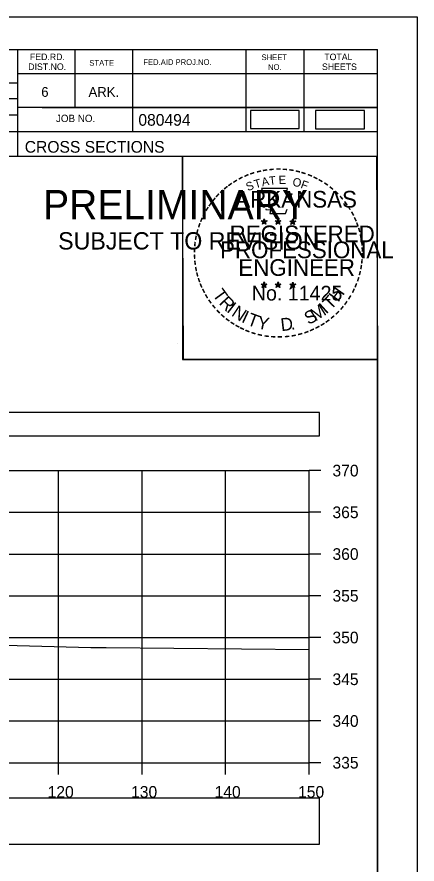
# Model space of a CAD drawing. Extents: x 1376273 to 1384221, y 378927 to 384592.
# Drawn here: x 1377172.8 to 1377220.7, y 382143.7 to 382245.2 of the extents above; entities that cross this region are included whole.
import ezdxf

# ---------------------------------------------------------------- set-up
doc = ezdxf.new("R2010")
doc.units = 0
for name, color, linetype in [('R_Axis', 7, 'Continuous'), ('R_Axis Annot', 7, 'Continuous'), ('R_Border', 7, 'Continuous'), ('R_Border PE', 7, 'Continuous'), ('R_Border Prem', 7, 'Continuous'), ('R_Drive', 7, 'Continuous'), ('R_Exist Surface', 7, 'Continuous'), ('R_Grid', 7, 'Continuous'), ('R_No Plot', 7, 'Continuous')]:
    doc.layers.add(name, color=color, linetype=linetype)

msp = doc.modelspace()

# ---------------------------------------------------------------- linework, layer by layer
at = {"layer": 'R_Axis'}
for p, q in [((1377207.77, 382155.86), (1377207.77, 382190.86)), ((1377209.17, 382190.86), (1377207.77, 382190.86)), ((1377209.17, 382185.86), (1377207.77, 382185.86)), ((1377209.17, 382180.86), (1377207.77, 382180.86)), ((1377209.17, 382175.86), (1377207.77, 382175.86)), ((1377209.17, 382170.86), (1377207.77, 382170.86)), ((1377209.17, 382165.86), (1377207.77, 382165.86)), ((1377209.17, 382160.86), (1377207.77, 382160.86)), ((1376907.77, 382155.86), (1377207.77, 382155.86)), ((1377177.77, 382154.46), (1377177.77, 382155.86)), ((1377187.77, 382154.46), (1377187.77, 382155.86)), ((1377197.77, 382154.46), (1377197.77, 382155.86)), ((1377207.77, 382154.46), (1377207.77, 382155.86)), ((1377209.17, 382155.86), (1377207.77, 382155.86))]:
    msp.add_line(p, q, dxfattribs=at)
at = {"layer": 'R_Axis Annot'}
for points in [[(1376907.2, 382195.01), (1377209.01, 382195.01), (1377209.01, 382197.82), (1376907.2, 382197.82)], [(1376907.2, 382146.1), (1377209.01, 382146.1), (1377209.01, 382151.62), (1376907.2, 382151.62)]]:
    msp.add_lwpolyline(points, close=True, dxfattribs=at)
at = {"layer": 'R_Border'}
for p, q in [((1376899.77, 382241.32), (1377215.95, 382241.32)), ((1377172.85, 382241.32), (1377172.85, 382228.52)), ((1377179.69, 382241.32), (1377179.69, 382234.38)), ((1377186.63, 382241.32), (1377186.63, 382231.44)), ((1377200.21, 382241.32), (1377200.21, 382231.44)), ((1377207.15, 382241.32), (1377207.15, 382231.44)), ((1377215.95, 382035.86), (1377215.95, 382241.32)), ((1377215.95, 382238.4), (1377215.95, 382238.4)), ((1377215.95, 382238.38), (1377172.85, 382238.38)), ((1377133.69, 382237.3), (1377172.85, 382237.3)), ((1377133.69, 382235.44), (1377172.85, 382235.44)), ((1377215.95, 382234.38), (1377172.85, 382234.38)), ((1377175.81, 382234.38), (1377215.95, 382234.38)), ((1377133.69, 382233.5), (1377172.85, 382233.5)), ((1377215.95, 382231.44), (1377133.69, 382231.44)), ((1377172.85, 382228.52), (1377215.95, 382228.52))]:
    msp.add_line(p, q, dxfattribs=at)
at = {"layer": 'R_Border PE'}
for p, q in [((1377202.03, 382220.78), (1377202.38, 382220.66)), ((1377202.03, 382220.78), (1377202.29, 382220.73)), ((1377202.03, 382220.78), (1377202.27, 382220.65)), ((1377202.17, 382220.37), (1377202.38, 382220.66)), ((1377202.17, 382220.37), (1377202.29, 382220.61)), ((1377202.17, 382220.37), (1377202.38, 382220.58)), ((1377202.38, 382221.03), (1377202.34, 382220.78)), ((1377202.38, 382220.66), (1377202.38, 382221.03)), ((1377202.38, 382221.03), (1377202.43, 382220.78)), ((1377202.73, 382220.78), (1377202.38, 382220.66)), ((1377202.59, 382220.37), (1377202.38, 382220.66)), ((1377202.59, 382220.37), (1377202.38, 382220.58)), ((1377202.73, 382220.78), (1377202.44, 382220.73)), ((1377202.59, 382220.37), (1377202.46, 382220.66)), ((1377202.73, 382220.78), (1377202.52, 382220.67)), ((1377203.7, 382220.78), (1377204.05, 382220.66)), ((1377203.7, 382220.78), (1377203.96, 382220.73)), ((1377203.7, 382220.78), (1377203.94, 382220.65)), ((1377203.84, 382220.37), (1377204.05, 382220.66)), ((1377203.84, 382220.37), (1377203.96, 382220.61)), ((1377203.84, 382220.37), (1377204.05, 382220.58)), ((1377204.05, 382221.03), (1377204.01, 382220.78)), ((1377204.05, 382220.66), (1377204.05, 382221.03)), ((1377204.05, 382221.03), (1377204.1, 382220.78)), ((1377204.4, 382220.78), (1377204.05, 382220.66)), ((1377204.26, 382220.37), (1377204.05, 382220.66)), ((1377204.26, 382220.37), (1377204.05, 382220.58)), ((1377204.4, 382220.78), (1377204.11, 382220.73)), ((1377204.26, 382220.37), (1377204.13, 382220.66)), ((1377204.4, 382220.78), (1377204.19, 382220.67)), ((1377205.47, 382220.76), (1377205.82, 382220.65)), ((1377205.47, 382220.76), (1377205.72, 382220.72)), ((1377205.47, 382220.76), (1377205.7, 382220.64)), ((1377205.6, 382220.36), (1377205.82, 382220.65)), ((1377205.6, 382220.36), (1377205.73, 382220.6)), ((1377205.6, 382220.36), (1377205.81, 382220.57)), ((1377205.82, 382221.02), (1377205.77, 382220.77)), ((1377206.03, 382220.36), (1377205.81, 382220.57)), ((1377205.82, 382220.65), (1377205.82, 382221.02)), ((1377205.82, 382221.02), (1377205.86, 382220.77)), ((1377206.16, 382220.76), (1377205.82, 382220.65)), ((1377206.03, 382220.36), (1377205.82, 382220.65)), ((1377206.16, 382220.76), (1377205.88, 382220.71)), ((1377206.03, 382220.36), (1377205.89, 382220.65)), ((1377206.16, 382220.76), (1377205.96, 382220.66)), ((1377202.03, 382213.2), (1377202.38, 382213.09)), ((1377202.03, 382213.2), (1377202.28, 382213.16)), ((1377202.03, 382213.2), (1377202.27, 382213.08)), ((1377202.16, 382212.79), (1377202.38, 382213.09)), ((1377202.16, 382212.79), (1377202.29, 382213.04)), ((1377202.38, 382213.46), (1377202.34, 382213.2)), ((1377202.38, 382213.09), (1377202.38, 382213.46)), ((1377202.38, 382213.46), (1377202.43, 382213.21)), ((1377202.72, 382213.2), (1377202.38, 382213.09)), ((1377202.59, 382212.79), (1377202.38, 382213.09)), ((1377202.72, 382213.2), (1377202.44, 382213.15)), ((1377202.59, 382212.79), (1377202.45, 382213.09)), ((1377202.72, 382213.2), (1377202.52, 382213.1)), ((1377203.7, 382213.2), (1377204.05, 382213.09)), ((1377203.7, 382213.2), (1377203.95, 382213.16)), ((1377203.7, 382213.2), (1377203.93, 382213.08)), ((1377203.83, 382212.79), (1377204.05, 382213.09)), ((1377203.83, 382212.79), (1377203.96, 382213.04)), ((1377204.05, 382213.46), (1377204.01, 382213.2)), ((1377204.05, 382213.09), (1377204.05, 382213.46)), ((1377204.05, 382213.46), (1377204.1, 382213.21)), ((1377204.39, 382213.2), (1377204.05, 382213.09)), ((1377204.26, 382212.79), (1377204.05, 382213.09)), ((1377204.39, 382213.2), (1377204.11, 382213.15)), ((1377204.26, 382212.79), (1377204.12, 382213.09)), ((1377204.39, 382213.2), (1377204.19, 382213.1)), ((1377205.46, 382213.19), (1377205.81, 382213.08)), ((1377205.46, 382213.19), (1377205.72, 382213.15)), ((1377205.46, 382213.19), (1377205.7, 382213.07)), ((1377205.6, 382212.78), (1377205.81, 382213.08)), ((1377205.6, 382212.78), (1377205.72, 382213.03)), ((1377205.81, 382213.45), (1377205.77, 382213.19)), ((1377205.81, 382213.08), (1377205.81, 382213.45)), ((1377205.81, 382213.45), (1377205.86, 382213.2)), ((1377206.16, 382213.19), (1377205.81, 382213.08)), ((1377206.03, 382212.78), (1377205.81, 382213.08)), ((1377206.16, 382213.19), (1377205.87, 382213.14)), ((1377206.03, 382212.78), (1377205.89, 382213.08)), ((1377206.16, 382213.19), (1377205.96, 382213.09)), ((1377202.16, 382212.79), (1377202.38, 382213.01)), ((1377202.59, 382212.79), (1377202.38, 382213.01)), ((1377203.83, 382212.79), (1377204.04, 382213.01)), ((1377204.26, 382212.79), (1377204.04, 382213.01)), ((1377205.6, 382212.78), (1377205.81, 382213)), ((1377206.03, 382212.78), (1377205.81, 382213))]:
    msp.add_line(p, q, dxfattribs=at)
for points in [[(1377202.07, 382224.65), (1377202.34, 382223.83)], [(1377205.58, 382223.73), (1377205.73, 382224.02), (1377205.04, 382223.99), (1377205.19, 382224.65), (1377202.07, 382224.65)], [(1377202.57, 382222.23), (1377202.57, 382222.14), (1377203.13, 382222.12), (1377203.07, 382221.65), (1377204.94, 382221.65), (1377205.15, 382222.19)], [(1377202.38, 382221.03), (1377202.59, 382220.37), (1377202.03, 382220.78), (1377202.73, 382220.78), (1377202.17, 382220.37), (1377202.38, 382221.03)], [(1377204.05, 382221.03), (1377204.26, 382220.37), (1377203.7, 382220.78), (1377204.4, 382220.78), (1377203.84, 382220.37), (1377204.05, 382221.03)], [(1377205.82, 382221.02), (1377206.03, 382220.36), (1377205.47, 382220.76), (1377206.16, 382220.76), (1377205.6, 382220.36), (1377205.82, 382221.02)], [(1377202.38, 382213.46), (1377202.59, 382212.79), (1377202.03, 382213.2), (1377202.72, 382213.2), (1377202.16, 382212.79), (1377202.38, 382213.46)], [(1377204.05, 382213.46), (1377204.26, 382212.79), (1377203.7, 382213.2), (1377204.39, 382213.2), (1377203.83, 382212.79), (1377204.05, 382213.46)], [(1377205.81, 382213.45), (1377206.03, 382212.78), (1377205.46, 382213.19), (1377206.16, 382213.19), (1377205.6, 382212.78), (1377205.81, 382213.45)]]:
    msp.add_lwpolyline(points, dxfattribs=at)
for centre, radius in [((1377202.38, 382220.66), 0.172), ((1377202.38, 382220.66), 0.145), ((1377202.38, 382220.66), 0.116), ((1377202.38, 382220.66), 0.0991), ((1377202.38, 382220.66), 0.0747), ((1377202.38, 382220.66), 0.0495), ((1377202.38, 382220.66), 0.0296), ((1377204.05, 382220.66), 0.172), ((1377204.05, 382220.66), 0.145), ((1377204.05, 382220.66), 0.116), ((1377204.05, 382220.66), 0.0991), ((1377204.05, 382220.66), 0.0747), ((1377204.05, 382220.66), 0.0495), ((1377204.05, 382220.66), 0.0296), ((1377205.81, 382220.65), 0.172), ((1377205.81, 382220.65), 0.145), ((1377205.81, 382220.65), 0.116), ((1377205.81, 382220.65), 0.0991), ((1377205.81, 382220.65), 0.0747), ((1377205.81, 382220.65), 0.0495), ((1377205.81, 382220.65), 0.0296), ((1377202.38, 382213.09), 0.172), ((1377202.38, 382213.09), 0.145), ((1377202.38, 382213.09), 0.116), ((1377202.38, 382213.09), 0.0991), ((1377202.38, 382213.09), 0.0747), ((1377202.38, 382213.09), 0.0495), ((1377202.38, 382213.09), 0.0296), ((1377204.05, 382213.09), 0.172), ((1377204.05, 382213.09), 0.145), ((1377204.05, 382213.09), 0.116), ((1377204.05, 382213.09), 0.0991), ((1377204.05, 382213.09), 0.0747), ((1377204.05, 382213.09), 0.0495), ((1377204.05, 382213.09), 0.0296), ((1377205.81, 382213.08), 0.172), ((1377205.81, 382213.08), 0.145), ((1377205.81, 382213.08), 0.116), ((1377205.81, 382213.08), 0.0991), ((1377205.81, 382213.08), 0.0747), ((1377205.81, 382213.08), 0.0495), ((1377205.81, 382213.08), 0.0296)]:
    msp.add_circle(centre, radius, dxfattribs=at)
at = {"layer": 'R_Drive'}
for points in [[(1377200.73, 382231.83), (1377206.56, 382231.83), (1377206.56, 382234.01), (1377200.73, 382234.01)], [(1377208.55, 382231.82), (1377214.39, 382231.82), (1377214.39, 382234.01), (1377208.55, 382234.01)]]:
    msp.add_lwpolyline(points, close=True, dxfattribs=at)
at = {"layer": 'R_Exist Surface'}
msp.add_lwpolyline([(1377115.72, 382172.81), (1377120.02, 382172.5), (1377129.24, 382171.89), (1377135.68, 382171.3), (1377141.81, 382170.83), (1377144.8, 382170.46), (1377149.62, 382170.15), (1377158.19, 382170.03), (1377160.11, 382170.01), (1377163.13, 382170.02), (1377168.37, 382170.01), (1377181.64, 382169.68), (1377183.47, 382169.65), (1377207.77, 382169.44)], dxfattribs=at)
at = {"layer": 'R_Grid'}
for p, q in [((1376907.77, 382190.86), (1377207.77, 382190.86)), ((1376907.77, 382190.86), (1377207.77, 382190.86)), ((1377177.77, 382155.86), (1377177.77, 382190.86)), ((1377177.77, 382155.86), (1377177.77, 382190.86)), ((1377187.77, 382155.86), (1377187.77, 382190.86)), ((1377187.77, 382155.86), (1377187.77, 382190.86)), ((1377197.77, 382155.86), (1377197.77, 382190.86)), ((1377197.77, 382155.86), (1377197.77, 382190.86)), ((1377207.77, 382155.86), (1377207.77, 382190.86)), ((1377207.77, 382155.86), (1377207.77, 382190.86)), ((1376907.77, 382185.86), (1377207.77, 382185.86)), ((1376907.77, 382185.86), (1377207.77, 382185.86)), ((1376907.77, 382180.86), (1377207.77, 382180.86)), ((1376907.77, 382180.86), (1377207.77, 382180.86)), ((1376907.77, 382175.86), (1377207.77, 382175.86)), ((1376907.77, 382175.86), (1377207.77, 382175.86)), ((1376907.77, 382170.86), (1377207.77, 382170.86)), ((1376907.77, 382170.86), (1377207.77, 382170.86)), ((1376907.77, 382165.86), (1377207.77, 382165.86)), ((1376907.77, 382165.86), (1377207.77, 382165.86)), ((1376907.77, 382160.86), (1377207.77, 382160.86)), ((1376907.77, 382160.86), (1377207.77, 382160.86)), ((1376907.77, 382155.86), (1377207.77, 382155.86)), ((1376907.77, 382155.86), (1377207.77, 382155.86))]:
    msp.add_line(p, q, dxfattribs=at)
at = {"layer": 'R_No Plot'}
for p, q in [((1376887.37, 382245.21), (1377220.7, 382245.21)), ((1377191.98, 382206.06), (1377191.98, 382206.06))]:
    msp.add_line(p, q, dxfattribs=at)
for points in [[(1376887.36, 382245.21), (1377220.7, 382245.21), (1377220.7, 382031.88), (1376887.36, 382031.88)], [(1377133.69, 382241.32), (1377133.69, 382231.44), (1377169.42, 382231.44), (1377169.42, 382228.52), (1377192.62, 382228.52), (1377192.62, 382204.19), (1377215.95, 382204.19), (1377215.95, 382035.86), (1376899.77, 382035.86), (1376899.77, 382241.32)], [(1377192.62, 382228.52), (1377215.83, 382228.52), (1377215.95, 382204.19), (1377192.74, 382204.19)]]:
    msp.add_lwpolyline(points, close=True, dxfattribs=at)

# ---------------------------------------------------------------- texts
at = {"layer": 'R_Axis Annot'}
for s, p in [('370', (1377210.57, 382190.16)), ('365', (1377210.57, 382185.16)), ('360', (1377210.57, 382180.16)), ('355', (1377210.57, 382175.16)), ('350', (1377210.57, 382170.16)), ('345', (1377210.57, 382165.16)), ('340', (1377210.57, 382160.16)), ('335', (1377210.57, 382155.16)), ('120', (1377176.45, 382151.66)), ('130', (1377186.45, 382151.66)), ('140', (1377196.45, 382151.66)), ('150', (1377206.45, 382151.66))]:
    msp.add_text(s, height=1.4, dxfattribs=at).set_placement(p)
at = {"layer": 'R_Border'}
for s, height, p in [('FED.RD.', 0.782, (1377174.33, 382240.04)), ('SHEET', 0.684, (1377202.07, 382240.04)), ('TOTAL', 0.782, (1377209.59, 382240.04)), ('DIST.NO.', 0.782, (1377174.13, 382238.86)), ('STATE', 0.684, (1377181.45, 382239.36)), ('FED.AID PROJ.NO.', 0.684, (1377187.91, 382239.46)), ('NO.', 0.684, (1377202.85, 382238.86)), ('SHEETS', 0.782, (1377209.31, 382238.86)), ('6', 1.17, (1377175.69, 382235.64)), ('ARK.', 1.172, (1377181.35, 382235.64)), ('JOB NO.', 0.879, (1377177.45, 382232.62)), ('080494', 1.4, (1377187.32, 382232.18)), ('CROSS SECTIONS', 1.4, (1377173.71, 382228.95))]:
    msp.add_text(s, height=height, rotation=360, dxfattribs=at).set_placement(p)
at = {"layer": 'R_Border PE'}
for s, height, rotation, p in [('-', 1.6, 24.3072, (1377200.19, 382225.51)), ('-', 1.6, 19.1761, (1377200.82, 382225.78)), ('-', 1.6, 13.6301, (1377201.57, 382226.02)), ('-', 1.6, 10.2193, (1377202.25, 382226.18)), ('-', 1.6, 5.8968, (1377202.98, 382226.29)), ('-', 1.6, 0.1862, (1377203.75, 382226.37)), ('-', 1.6, 357.743, (1377204.47, 382226.35)), ('-', 1.6, 352.1617, (1377205.22, 382226.3)), ('-', 1.6, 347.2049, (1377205.94, 382226.18)), ('-', 1.6, 342.3362, (1377206.57, 382226.03)), ('-', 1.6, 337.8551, (1377207.31, 382225.8)), ('-', 1.6, 36.2317, (1377198.38, 382224.43)), ('-', 1.6, 34.0636, (1377198.96, 382224.82)), ('-', 1.6, 28.7918, (1377199.55, 382225.19)), ('S', 1, 21.594, (1377200.43, 382224.33)), ('T', 1, 16.4036, (1377201.34, 382224.66)), ('A', 1, 11.2132, (1377202.17, 382224.91)), ('T', 1, 6.0228, (1377203.02, 382225.08)), ('E', 1, 0.8323, (1377204.12, 382225.19)), ('O', 1, 350.4515, (1377205.73, 382224.98)), ('F', 1, 340.0707, (1377206.68, 382224.75)), ('-', 1.6, 334.1211, (1377207.94, 382225.53)), ('-', 1.6, 329.6409, (1377208.52, 382225.25)), ('-', 1.6, 325.8627, (1377209.16, 382224.89)), ('-', 1.6, 42.9622, (1377197.47, 382223.63)), ('-', 1.6, 38.9507, (1377197.9, 382224.05)), ('ARKANSAS', 2, 360, (1377198.93, 382222.37)), ('-', 1.6, 320.5297, (1377209.77, 382224.46)), ('-', 1.6, 315.5786, (1377210.37, 382223.98)), ('-', 1.6, 50.6142, (1377196.62, 382222.67)), ('-', 1.6, 48.423, (1377197.02, 382223.16)), ('-', 1.6, 309.8797, (1377210.94, 382223.43)), ('-', 1.6, 306.6522, (1377211.46, 382222.82)), ('-', 1.6, 58.0706, (1377195.88, 382221.58)), ('-', 1.6, 54.2325, (1377196.21, 382222.1)), ('-', 1.4, 303.6753, (1377211.95, 382222.26)), ('-', 1.6, 67.7743, (1377195.31, 382220.35)), ('-', 1.6, 62.8713, (1377195.57, 382220.96)), ('-', 1.6, 299.6684, (1377212.27, 382221.65)), ('-', 1.6, 294.6628, (1377212.59, 382221.04)), ('-', 1.6, 72.3945, (1377195.09, 382219.72)), ('REGISTERED', 2, 360, (1377198.25, 382218.22)), ('DWB', 0.01, 360, (1377202.37, 382220.66)), ('DWB', 0.01, 360, (1377204.04, 382220.66)), ('DWB', 0.01, 360, (1377205.8, 382220.65)), ('-', 1.6, 290.5728, (1377212.85, 382220.46)), ('-', 1.6, 75.461, (1377194.89, 382219.01)), ('-', 1.6, 285.1233, (1377213.08, 382219.88)), ('-', 1.6, 280.5493, (1377213.28, 382219.14)), ('-', 1.6, 85.1863, (1377194.68, 382217.6)), ('-', 1.6, 81.2013, (1377194.76, 382218.29)), ('PROFESSIONAL', 2, 360, (1377197.1, 382216.31)), ('-', 1.6, 276.5962, (1377213.44, 382218.37)), ('-', 1.6, 89.0622, (1377194.66, 382216.9)), ('-', 1.6, 274.3301, (1377213.5, 382217.65)), ('-', 1.6, 94.1959, (1377194.69, 382216.18)), ('ENGINEER', 2, 360, (1377199.29, 382214.19)), ('-', 1.6, 263.5172, (1377213.52, 382216.35)), ('-', 1.6, 269.9407, (1377213.54, 382217.02)), ('-', 1.6, 98.9479, (1377194.77, 382215.51)), ('-', 1.6, 101.7149, (1377194.9, 382214.78)), ('-', 1.6, 260.9953, (1377213.45, 382215.7)), ('-', 1.6, 105.4578, (1377195.06, 382214.18)), ('-', 1.6, 252.8681, (1377213.16, 382214.3)), ('-', 1.6, 255.7626, (1377213.34, 382215.02)), ('-', 1.6, 109.0874, (1377195.28, 382213.55)), ('-', 1.6, 114.0643, (1377195.53, 382212.96)), ('No. 11425', 1.757, 360, (1377200.91, 382211.24)), ('DWB', 0.01, 360, (1377202.36, 382213.09)), ('DWB', 0.01, 360, (1377204.03, 382213.09)), ('DWB', 0.01, 360, (1377205.8, 382213.08)), ('-', 1.6, 247.8887, (1377212.93, 382213.62)), ('-', 1.6, 115.7289, (1377195.84, 382212.34)), ('-', 1.6, 120.4471, (1377196.19, 382211.75)), ('T', 1.54, 306.0406, (1377196.14, 382211.93)), ('H', 1.54, 54.6088, (1377211.26, 382210.96)), ('-', 1.6, 244.6197, (1377212.67, 382213)), ('-', 1.6, 125.8934, (1377196.6, 382211.19)), ('R', 1.54, 314.005, (1377196.9, 382210.88)), ('I', 1.54, 321.9694, (1377197.8, 382209.95)), ('T', 1.54, 46.6444, (1377210.37, 382210.02)), ('-', 1.6, 233.8452, (1377211.88, 382211.59)), ('-', 1.6, 239.0712, (1377212.28, 382212.24)), ('-', 1.6, 130.7181, (1377197.06, 382210.64)), ('-', 1.6, 134.2238, (1377197.58, 382210.09)), ('N', 1.54, 326.5002, (1377198.37, 382209.48)), ('I', 1.54, 335.3603, (1377199.57, 382208.69)), ('S', 1.54, 26.9312, (1377207.68, 382208.29)), ('M', 1.54, 32.6563, (1377208.52, 382208.7)), ('I', 1.54, 42.1136, (1377209.81, 382209.54)), ('-', 1.6, 225.7653, (1377210.97, 382210.46)), ('-', 1.6, 231.2538, (1377211.45, 382211.02)), ('-', 1.6, 138.9338, (1377198.1, 382209.63)), ('-', 1.6, 144.6463, (1377198.66, 382209.22)), ('T', 1.54, 339.8912, (1377200.24, 382208.36)), ('Y', 1.54, 347.8556, (1377201.45, 382207.92)), ('D', 1.54, 6.3969, (1377204.44, 382207.56)), ('-', 1.6, 215.7363, (1377209.9, 382209.48)), ('-', 1.6, 221.0851, (1377210.44, 382209.95)), ('-', 1.6, 148.0898, (1377199.22, 382208.85)), ('-', 1.6, 151.5704, (1377199.8, 382208.53)), ('-', 1.6, 154.6002, (1377200.32, 382208.28)), ('.', 1.54, 13.7642, (1377205.63, 382207.69)), ('-', 1.6, 207.3568, (1377208.8, 382208.75)), ('-', 1.6, 212.2491, (1377209.36, 382209.09)), ('-', 1.6, 158.5612, (1377200.94, 382208.03)), ('-', 1.6, 162.7983, (1377201.63, 382207.81)), ('-', 1.6, 167.5555, (1377202.35, 382207.65)), ('-', 1.6, 173.1155, (1377203.12, 382207.54)), ('-', 1.6, 176.5183, (1377203.87, 382207.49)), ('-', 1.6, 181.5918, (1377204.61, 382207.51)), ('-', 1.6, 185.8167, (1377205.42, 382207.58)), ('-', 1.6, 191.2858, (1377206.15, 382207.71)), ('-', 1.6, 195.4743, (1377206.88, 382207.91)), ('-', 1.6, 200.7184, (1377207.56, 382208.15)), ('-', 1.6, 204.2516, (1377208.18, 382208.43))]:
    msp.add_text(s, height=height, rotation=rotation, dxfattribs=at).set_placement(p)
at = {"layer": 'R_Border Prem'}
for s, height, p in [('PRELIMINARY', 3.5, (1377175.9, 382220.98)), ('DWB', 0.01, (1377176.64, 382222.83)), ('SUBJECT TO REVISION', 2.0751, (1377177.71, 382217.35))]:
    msp.add_text(s, height=height, rotation=360, dxfattribs=at).set_placement(p)

doc.saveas('drawing.dxf')
